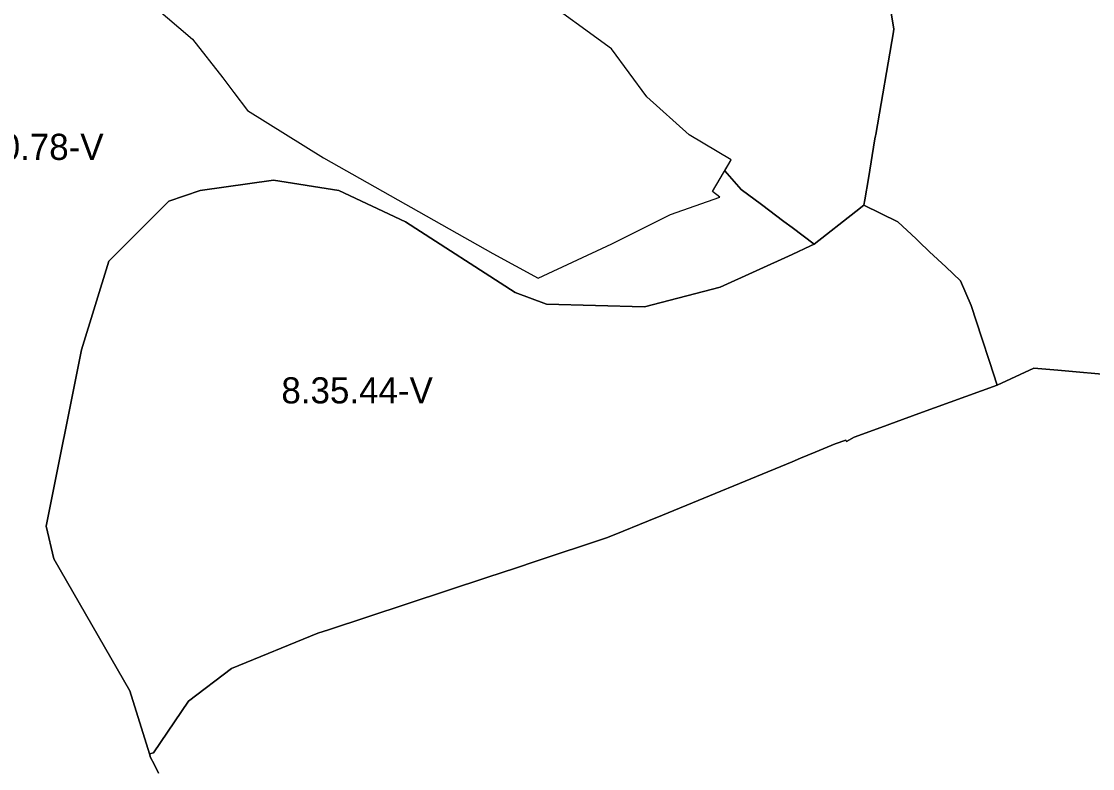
# Model space of a CAD drawing. Extents: x -547623 to -533936, y -1096714 to -1086523.
# Drawn here: x -544374 to -543964, y -1094509.8 to -1094223.7 of the extents above; entities that cross this region are included whole.
import ezdxf

# ---------------------------------------------------------------- set-up
doc = ezdxf.new("R2010")
doc.units = 0
doc.layers.add('Vrstva 27', color=7, linetype='Continuous')
doc.layers.add('Vrstva 28', color=7, linetype='Continuous')

msp = doc.modelspace()

# ---------------------------------------------------------------- linework, layer by layer
at = {"layer": 'Vrstva 28'}
for p, q in [((-544040, -1094226.5), (-544041.88, -1094215.92)), ((-544041.88, -1094215.92), (-544040, -1094226.5)), ((-544047, -1094267), (-544040.2, -1094227.68)), ((-544040.2, -1094227.68), (-544047, -1094267)), ((-544040.2, -1094227.68), (-544040, -1094226.5)), ((-544040, -1094226.5), (-544040.2, -1094227.68)), ((-544049.81, -1094283.86), (-544047.27, -1094268.6)), ((-544047.27, -1094268.6), (-544049.81, -1094283.86)), ((-544047.27, -1094268.6), (-544047.1, -1094267.57)), ((-544047.1, -1094267.57), (-544047.27, -1094268.6)), ((-544047.1, -1094267.57), (-544047, -1094267)), ((-544047, -1094267), (-544047.1, -1094267.57)), ((-544104.71, -1094280.9), (-544102.27, -1094276.75)), ((-544098.5, -1094288), (-544104.71, -1094280.9)), ((-544104.71, -1094280.9), (-544098.5, -1094288)), ((-544305.5, -1094288.5), (-544277.5, -1094284.5)), ((-544277.5, -1094284.5), (-544305.5, -1094288.5)), ((-544277.5, -1094284.5), (-544252.5, -1094288.5)), ((-544252.5, -1094288.5), (-544277.5, -1094284.5)), ((-544051.18, -1094292.05), (-544049.81, -1094283.86)), ((-544049.81, -1094283.86), (-544051.18, -1094292.05)), ((-544317.5, -1094292.5), (-544305.5, -1094288.5)), ((-544305.5, -1094288.5), (-544317.5, -1094292.5)), ((-544252.5, -1094288.5), (-544227, -1094300.5)), ((-544227, -1094300.5), (-544252.5, -1094288.5)), ((-544090.74, -1094293.82), (-544098.5, -1094288)), ((-544098.5, -1094288), (-544090.74, -1094293.82)), ((-544340.5, -1094315.5), (-544317.5, -1094292.5)), ((-544317.5, -1094292.5), (-544340.5, -1094315.5)), ((-544082.1, -1094300.3), (-544090.74, -1094293.82)), ((-544090.74, -1094293.82), (-544082.1, -1094300.3)), ((-544054.66, -1094296.49), (-544051.5, -1094294)), ((-544051.5, -1094294), (-544054.66, -1094296.49)), ((-544051.5, -1094294), (-544051.18, -1094292.05)), ((-544051.18, -1094292.05), (-544051.5, -1094294)), ((-544038.5, -1094300.5), (-544051.5, -1094294)), ((-544051.5, -1094294), (-544038.5, -1094300.5)), ((-544070.5, -1094309), (-544054.66, -1094296.49)), ((-544054.66, -1094296.49), (-544070.5, -1094309)), ((-544227, -1094300.5), (-544185, -1094327.5)), ((-544185, -1094327.5), (-544227, -1094300.5)), ((-544079.02, -1094302.61), (-544082.1, -1094300.3)), ((-544082.1, -1094300.3), (-544079.02, -1094302.61)), ((-544070.5, -1094309), (-544079.02, -1094302.61)), ((-544079.02, -1094302.61), (-544070.5, -1094309)), ((-544031.56, -1094307), (-544038.5, -1094300.5)), ((-544038.5, -1094300.5), (-544031.56, -1094307)), ((-544030.47, -1094308.03), (-544031.56, -1094307)), ((-544031.56, -1094307), (-544030.47, -1094308.03)), ((-544079.02, -1094312.91), (-544071.96, -1094309.67)), ((-544071.96, -1094309.67), (-544079.02, -1094312.91)), ((-544071.96, -1094309.67), (-544070.5, -1094309)), ((-544070.5, -1094309), (-544071.96, -1094309.67)), ((-544026.37, -1094311.87), (-544030.47, -1094308.03)), ((-544030.47, -1094308.03), (-544026.37, -1094311.87)), ((-544106.5, -1094325.5), (-544079.02, -1094312.91)), ((-544079.02, -1094312.91), (-544106.5, -1094325.5)), ((-544020.12, -1094317.73), (-544026.37, -1094311.87)), ((-544026.37, -1094311.87), (-544020.12, -1094317.73)), ((-544351, -1094349.5), (-544340.5, -1094315.5)), ((-544340.5, -1094315.5), (-544351, -1094349.5)), ((-544014.5, -1094323), (-544020.12, -1094317.73)), ((-544020.12, -1094317.73), (-544014.5, -1094323)), ((-544010.5, -1094332.5), (-544014.5, -1094323)), ((-544014.5, -1094323), (-544010.5, -1094332.5)), ((-544185, -1094327.5), (-544173, -1094332)), ((-544173, -1094332), (-544185, -1094327.5)), ((-544135.5, -1094333), (-544106.5, -1094325.5)), ((-544106.5, -1094325.5), (-544135.5, -1094333)), ((-544173, -1094332), (-544135.5, -1094333)), ((-544135.5, -1094333), (-544173, -1094332)), ((-544006.41, -1094344.99), (-544010.5, -1094332.5)), ((-544010.5, -1094332.5), (-544006.41, -1094344.99)), ((-544003.48, -1094353.91), (-544006.41, -1094344.99)), ((-544006.41, -1094344.99), (-544003.48, -1094353.91)), ((-544364.5, -1094417), (-544351, -1094349.5)), ((-544351, -1094349.5), (-544364.5, -1094417)), ((-544000.5, -1094363), (-544003.48, -1094353.91)), ((-544003.48, -1094353.91), (-544000.5, -1094363)), ((-543986.5, -1094356.5), (-544000.5, -1094363)), ((-544000.5, -1094363), (-543986.5, -1094356.5)), ((-543986.5, -1094356.5), (-544000.5, -1094363)), ((-543977.3, -1094357.3), (-543986.5, -1094356.5)), ((-543986.5, -1094356.5), (-543977.3, -1094357.3)), ((-543977.3, -1094357.3), (-543986.5, -1094356.5)), ((-543935.13, -1094360.95), (-543977.3, -1094357.3)), ((-543977.3, -1094357.3), (-543935.13, -1094360.95)), ((-543935.13, -1094360.95), (-543977.3, -1094357.3)), ((-544012.54, -1094367.37), (-544000.5, -1094363)), ((-544000.5, -1094363), (-544012.54, -1094367.37)), ((-544000.5, -1094363), (-544012.54, -1094367.37)), ((-544030.47, -1094373.88), (-544012.54, -1094367.37)), ((-544012.54, -1094367.37), (-544030.47, -1094373.88)), ((-544012.54, -1094367.37), (-544030.47, -1094373.88)), ((-544039.14, -1094377.02), (-544030.47, -1094373.88)), ((-544030.47, -1094373.88), (-544039.14, -1094377.02)), ((-544030.47, -1094373.88), (-544039.14, -1094377.02)), ((-544055.2, -1094382.85), (-544045, -1094379.15)), ((-544045, -1094379.15), (-544055.2, -1094382.85)), ((-544045, -1094379.15), (-544055.2, -1094382.85)), ((-544045, -1094379.15), (-544039.14, -1094377.02)), ((-544039.14, -1094377.02), (-544045, -1094379.15)), ((-544039.14, -1094377.02), (-544045, -1094379.15)), ((-544062.5, -1094385.5), (-544058.46, -1094384.03)), ((-544058.46, -1094384.03), (-544062.5, -1094385.5)), ((-544058.46, -1094384.03), (-544062.5, -1094385.5)), ((-544058.46, -1094384.03), (-544058.19, -1094384.52)), ((-544058.19, -1094384.52), (-544058.46, -1094384.03)), ((-544058.19, -1094384.52), (-544058.46, -1094384.03)), ((-544058.19, -1094384.52), (-544055.2, -1094382.85)), ((-544055.2, -1094382.85), (-544058.19, -1094384.52)), ((-544055.2, -1094382.85), (-544058.19, -1094384.52)), ((-544075.76, -1094390.95), (-544070.22, -1094388.68)), ((-544070.22, -1094388.68), (-544075.76, -1094390.95)), ((-544070.22, -1094388.68), (-544075.76, -1094390.95)), ((-544070.22, -1094388.68), (-544062.5, -1094385.5)), ((-544062.5, -1094385.5), (-544070.22, -1094388.68)), ((-544062.5, -1094385.5), (-544070.22, -1094388.68)), ((-544128.66, -1094412.72), (-544079.02, -1094392.3)), ((-544079.02, -1094392.3), (-544128.66, -1094412.72)), ((-544079.02, -1094392.3), (-544128.66, -1094412.72)), ((-544079.02, -1094392.3), (-544075.76, -1094390.95)), ((-544075.76, -1094390.95), (-544079.02, -1094392.3)), ((-544075.76, -1094390.95), (-544079.02, -1094392.3)), ((-544133.92, -1094414.88), (-544128.66, -1094412.72)), ((-544128.66, -1094412.72), (-544133.92, -1094414.88)), ((-544128.66, -1094412.72), (-544133.92, -1094414.88)), ((-544361.5, -1094429.5), (-544364.5, -1094417)), ((-544364.5, -1094417), (-544361.5, -1094429.5)), ((-544147.16, -1094420.33), (-544133.92, -1094414.88)), ((-544133.92, -1094414.88), (-544147.16, -1094420.33)), ((-544133.92, -1094414.88), (-544147.16, -1094420.33)), ((-544177.35, -1094430.53), (-544150, -1094421.5)), ((-544150, -1094421.5), (-544177.35, -1094430.53)), ((-544150, -1094421.5), (-544177.35, -1094430.53)), ((-544150, -1094421.5), (-544147.16, -1094420.33)), ((-544147.16, -1094420.33), (-544150, -1094421.5)), ((-544147.16, -1094420.33), (-544150, -1094421.5)), ((-544332.5, -1094480), (-544361.5, -1094429.5)), ((-544361.5, -1094429.5), (-544332.5, -1094480)), ((-544195.82, -1094436.63), (-544184.48, -1094432.89)), ((-544184.48, -1094432.89), (-544195.82, -1094436.63)), ((-544184.48, -1094432.89), (-544195.82, -1094436.63)), ((-544184.48, -1094432.89), (-544177.35, -1094430.53)), ((-544177.35, -1094430.53), (-544184.48, -1094432.89)), ((-544177.35, -1094430.53), (-544184.48, -1094432.89)), ((-544256.41, -1094456.65), (-544195.82, -1094436.63)), ((-544195.82, -1094436.63), (-544256.41, -1094456.65)), ((-544195.82, -1094436.63), (-544256.41, -1094456.65)), ((-544293.5, -1094471.5), (-544260.5, -1094458)), ((-544260.5, -1094458), (-544293.5, -1094471.5)), ((-544260.5, -1094458), (-544293.5, -1094471.5)), ((-544260.5, -1094458), (-544256.41, -1094456.65)), ((-544256.41, -1094456.65), (-544260.5, -1094458)), ((-544256.41, -1094456.65), (-544260.5, -1094458)), ((-544310, -1094484), (-544293.5, -1094471.5)), ((-544293.5, -1094471.5), (-544310, -1094484)), ((-544293.5, -1094471.5), (-544310, -1094484)), ((-544324.91, -1094504.18), (-544332.5, -1094480)), ((-544332.5, -1094480), (-544324.91, -1094504.18)), ((-544323.36, -1094503.81), (-544310, -1094484)), ((-544310, -1094484), (-544323.36, -1094503.81)), ((-544310, -1094484), (-544323.36, -1094503.81)), ((-544324.91, -1094504.18), (-544323.36, -1094503.81)), ((-544323.36, -1094503.81), (-544324.91, -1094504.18)), ((-544323.36, -1094503.81), (-544324.91, -1094504.18)), ((-544324.5, -1094505.5), (-544324.91, -1094504.18)), ((-544324.91, -1094504.18), (-544324.5, -1094505.5)), ((-544324.91, -1094504.18), (-544324.5, -1094505.5)), ((-544323.2, -1094508.1), (-544324.5, -1094505.5)), ((-544324.5, -1094505.5), (-544323.2, -1094508.1)), ((-544324.5, -1094505.5), (-544323.2, -1094508.1)), ((-544321.5, -1094511.5), (-544323.2, -1094508.1)), ((-544323.2, -1094508.1), (-544321.5, -1094511.5)), ((-544323.2, -1094508.1), (-544321.5, -1094511.5))]:
    msp.add_line(p, q, dxfattribs=at)
for points in [[(-544332.87, -1094209.56), (-544308.54, -1094230.45), (-544296.84, -1094245.27), (-544292.66, -1094250.88), (-544287.49, -1094257.84), (-544258.36, -1094275.91), (-544193.5, -1094312.6), (-544176.17, -1094322.03), (-544148.03, -1094308.93), (-544125.52, -1094297.68), (-544106.64, -1094290.96), (-544109.4, -1094288.84), (-544102.27, -1094276.75), (-544118.45, -1094267.11), (-544134.54, -1094252.55), (-544148.18, -1094234.16), (-544176.57, -1094213.45)], [(-544041.88, -1094215.92), (-544040, -1094226.5), (-544040.2, -1094227.68), (-544047, -1094267), (-544047.1, -1094267.57), (-544047.27, -1094268.6), (-544049.81, -1094283.86), (-544051.18, -1094292.05), (-544051.5, -1094294), (-544038.5, -1094300.5), (-544031.56, -1094307), (-544030.47, -1094308.03), (-544026.37, -1094311.87), (-544020.12, -1094317.73), (-544014.5, -1094323), (-544010.5, -1094332.5), (-544006.41, -1094344.99), (-544003.48, -1094353.91), (-544000.5, -1094363), (-543986.5, -1094356.5), (-543977.3, -1094357.3), (-543935.13, -1094360.95)], [(-544321.5, -1094511.5), (-544323.2, -1094508.1), (-544324.5, -1094505.5), (-544324.91, -1094504.18), (-544332.5, -1094480), (-544361.5, -1094429.5), (-544364.5, -1094417), (-544351, -1094349.5), (-544340.5, -1094315.5), (-544317.5, -1094292.5), (-544305.5, -1094288.5), (-544277.5, -1094284.5), (-544252.5, -1094288.5), (-544227, -1094300.5), (-544185, -1094327.5), (-544173, -1094332), (-544135.5, -1094333), (-544106.5, -1094325.5), (-544079.02, -1094312.91), (-544071.96, -1094309.67), (-544070.5, -1094309), (-544079.02, -1094302.61), (-544082.1, -1094300.3), (-544090.74, -1094293.82), (-544098.5, -1094288), (-544104.71, -1094280.9)], [(-544351, -1094349.5), (-544364.5, -1094417), (-544361.5, -1094429.5), (-544332.5, -1094480), (-544324.91, -1094504.18), (-544323.36, -1094503.81), (-544310, -1094484), (-544293.5, -1094471.5), (-544260.5, -1094458), (-544256.41, -1094456.65), (-544195.82, -1094436.63), (-544184.48, -1094432.89), (-544177.35, -1094430.53), (-544150, -1094421.5), (-544147.16, -1094420.33), (-544133.92, -1094414.88), (-544128.66, -1094412.72), (-544079.02, -1094392.3), (-544075.76, -1094390.95), (-544070.22, -1094388.68), (-544062.5, -1094385.5), (-544058.46, -1094384.03), (-544058.19, -1094384.52), (-544055.2, -1094382.85), (-544045, -1094379.15), (-544039.14, -1094377.02), (-544030.47, -1094373.88), (-544012.54, -1094367.37), (-544000.5, -1094363), (-544003.48, -1094353.91), (-544006.41, -1094344.99), (-544010.5, -1094332.5), (-544014.5, -1094323), (-544020.12, -1094317.73), (-544026.37, -1094311.87), (-544030.47, -1094308.03), (-544031.56, -1094307), (-544038.5, -1094300.5), (-544051.5, -1094294), (-544054.66, -1094296.49), (-544070.5, -1094309), (-544071.96, -1094309.67), (-544079.02, -1094312.91), (-544106.5, -1094325.5), (-544135.5, -1094333), (-544173, -1094332), (-544185, -1094327.5), (-544227, -1094300.5), (-544252.5, -1094288.5), (-544277.5, -1094284.5), (-544305.5, -1094288.5), (-544317.5, -1094292.5), (-544340.5, -1094315.5), (-544351, -1094349.5)]]:
    msp.add_lwpolyline(points, dxfattribs=at)

# ---------------------------------------------------------------- texts
at = {"layer": 'Vrstva 27'}
for s, p in [('8.40.78-V', (-544400.5, -1094276.73)), ('8.35.44-V', (-544274.47, -1094369.97))]:
    msp.add_text(s, height=10, dxfattribs=at).set_placement(p)

doc.saveas('drawing.dxf')
